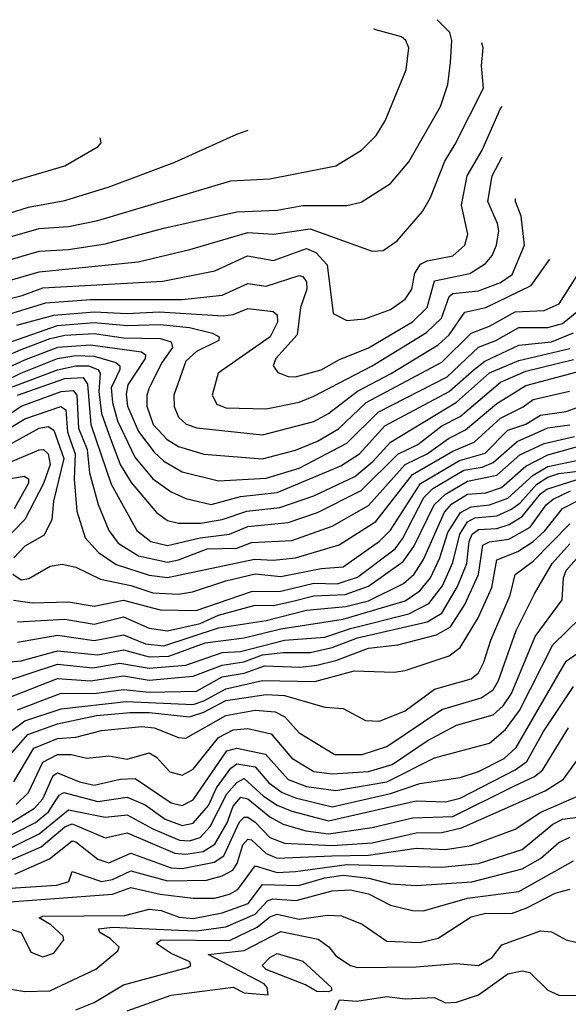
# Model space of a CAD drawing. Extents: x 1173029 to 1307123, y 522559 to 678521.
# Tile 557 of 623: x 1220241 to 1221741, y 668949 to 671642. Entities that reach past the tile are written whole.
import ezdxf

# ---------------------------------------------------------------- set-up
doc = ezdxf.new("R2010")
doc.units = 0

msp = doc.modelspace()

# ---------------------------------------------------------------- linework, layer by layer
at = {"layer": '0CON10XD'}
for points in [[(1220136.7, 670963.3), (1220295, 671008.6), (1220375, 671013.1), (1220475, 671029), (1220635, 671072.1), (1220835, 671116.3), (1220945, 671121.1), (1221015, 671134), (1221135, 671134.2), (1221175, 671143.3), (1221255, 671193.9), (1221305, 671253.6), (1221391.2, 671405), (1221411.2, 671465), (1221418.4, 671525), (1221422.7, 671585), (1221417.3, 671607.3), (1221382.7, 671642.1)], [(1220015, 670991), (1220295, 671071.2), (1220375, 671076.2), (1220455, 671092.7), (1220818.3, 671201.7), (1220925, 671207.1), (1221105, 671242.8), (1221175.2, 671284.8), (1221215.4, 671325), (1221240, 671365), (1221297.5, 671505), (1221304.6, 671565), (1221296.5, 671585), (1221285, 671595.4), (1221215, 671614.5), (1221209.1, 671617.4)], [(1220115, 670900.8), (1220295, 670952.7), (1220565, 670980), (1220706.7, 671013.3), (1220865, 671060.3), (1220935, 671055.8), (1221035, 671070.3), (1221205, 671008.5), (1221235, 671010.5), (1221272.8, 671037.2), (1221342.3, 671117.7), (1221364, 671156), (1221403.5, 671255), (1221431.9, 671301.9), (1221509, 671455), (1221503.8, 671516.2), (1221507.7, 671565), (1221504.6, 671578.9)], [(1220055, 670840.2), (1220247.8, 670887.8), (1220305, 670908.4), (1220632.9, 670927.1), (1220775, 670954.8), (1220863.7, 670996.3), (1220935, 670983.8), (1221025, 671016.6), (1221050.9, 671005), (1221081.2, 670971.2), (1221098.3, 670838.3), (1221135, 670819.2), (1221185, 670824), (1221255, 670849.6), (1221295, 670877.2), (1221313.4, 670905), (1221320.9, 670949.1), (1221336.6, 670973.4), (1221355, 670982.7), (1221425, 670996), (1221458.3, 671025), (1221465.7, 671055), (1221449.2, 671135), (1221464.5, 671215), (1221505, 671285.4), (1221555, 671399.6), (1221559.9, 671405.1)], [(1220005, 671047.2), (1220265, 671129.5), (1220365, 671147.6), (1220485.5, 671184.5), (1220665, 671252.1), (1220835, 671328.9), (1220865.7, 671339.7)], [(1218625.2, 671266.4), (1218665, 671262.8), (1218755, 671263.4), (1218905, 671276), (1219075, 671267.9), (1219119.6, 671249.6), (1219163.2, 671213.2), (1219213.7, 671153.7), (1219255, 671086.8), (1219281.9, 671065), (1219315, 671051.9), (1219372.9, 671042.9), (1219455, 671044.9), (1219535, 671073.8), (1219705, 671102.5), (1219805, 671076.5), (1219985, 671106.2), (1220148, 671162), (1220225, 671201.1), (1220365, 671242.8), (1220456, 671295), (1220464, 671305), (1220462.5, 671315), (1220460.2, 671319.1)], [(1220145, 670816.6), (1220312.5, 670867.5), (1220435, 670876.6), (1220685, 670876.7), (1220795, 670888.7), (1220865, 670920.2), (1220915, 670913), (1221005, 670942.5), (1221015, 670940), (1221025.2, 670925), (1221026.5, 670905), (1221008.5, 670855), (1220999.6, 670780.4), (1220941.8, 670715), (1220933.8, 670695), (1220946.6, 670676.6), (1220975, 670665.9), (1220995.3, 670665.3), (1221065, 670684.8), (1221115, 670712.6), (1221195, 670744.2), (1221315, 670815.8), (1221355.2, 670855), (1221375, 670927.6), (1221471.8, 670948.2), (1221514.2, 670975), (1221532.7, 670997.3), (1221544.4, 671025), (1221550.8, 671065), (1221547.6, 671085), (1221520.5, 671145), (1221532.9, 671215), (1221559.9, 671267.4)], [(1220233.1, 670806.9), (1220335, 670834.3), (1220445, 670842.7), (1220535, 670838.6), (1220622.8, 670842.8), (1220797.6, 670832.4), (1220825, 670835.9), (1220865, 670852.5), (1220934.2, 670844.2), (1220945.2, 670835.2), (1220945.6, 670815), (1220926, 670775), (1220783.4, 670675), (1220767.1, 670615), (1220780.3, 670590.3), (1220805, 670580), (1220915, 670578), (1221005, 670595.6), (1221045, 670612), (1221204.8, 670695.2), (1221353.3, 670786.7), (1221394.4, 670825.6), (1221415, 670884.7), (1221425, 670893), (1221495, 670900.7), (1221555, 670922.8), (1221587.3, 670945), (1221620.7, 671025), (1221611.6, 671105), (1221596.4, 671145), (1221596.2, 671153.2)], [(1220115, 670725.5), (1220344.7, 670805.3), (1220445, 670813.5), (1220535, 670805.6), (1220625, 670808.7), (1220705, 670800.3), (1220768.6, 670785), (1220786.9, 670775), (1220785.6, 670765), (1220725, 670734.4), (1220695, 670708.1), (1220662.6, 670615), (1220663.8, 670583.8), (1220675.3, 670555), (1220695.9, 670535.9), (1220725.5, 670525.5), (1220905, 670506.2), (1221045, 670542.7), (1221085, 670564.5), (1221165, 670626.4), (1221255, 670673.3), (1221385, 670753.1), (1221415, 670780), (1221458, 670842), (1221515, 670854.6), (1221639.2, 670915), (1221689.8, 670987.4)], [(1220135, 670691.5), (1220245, 670740.2), (1220325, 670770.4), (1220365, 670778.8), (1220445, 670783.4), (1220525, 670772.1), (1220625, 670769.9), (1220655, 670761.2), (1220659.2, 670745), (1220631.1, 670705), (1220595.5, 670635), (1220588.7, 670615), (1220589, 670585), (1220605.8, 670535), (1220644.1, 670494.1), (1220675, 670474.8), (1220745, 670453.6), (1220905, 670441.1), (1220995.4, 670465), (1221055, 670489.6), (1221112.8, 670522.8), (1221188.4, 670595), (1221395.2, 670705), (1221475.2, 670784.8), (1221525, 670803.6), (1221595, 670843.1), (1221675, 670846.6), (1221715.3, 670865), (1221795, 670989.5)], [(1220105, 670643.1), (1220255, 670712.1), (1220346, 670746), (1220435, 670752.3), (1220573.8, 670733.8), (1220585.6, 670725), (1220584.1, 670715), (1220536.8, 670643.2), (1220532.4, 670617.6), (1220536, 670585), (1220566, 670516), (1220608.9, 670458.9), (1220634.9, 670434.9), (1220685, 670405.5), (1220785, 670380.3), (1220915, 670388), (1221004.7, 670415), (1221135, 670483.5), (1221221.1, 670568.9), (1221410, 670665), (1221495, 670746.8), (1221543, 670765), (1221605, 670800), (1221685, 670800.2), (1221725, 670811.4), (1221827.4, 670895)], [(1220125, 670616), (1220244.5, 670675.5), (1220345, 670715.5), (1220395, 670723.9), (1220445, 670721.5), (1220504.2, 670704.2), (1220514.8, 670695), (1220514.6, 670685), (1220491.4, 670635), (1220494.7, 670595), (1220508.2, 670545), (1220555.9, 670445.9), (1220605, 670386), (1220655, 670350.6), (1220695, 670332), (1220765, 670316.2), (1220845, 670337.6), (1220945, 670348.9), (1221118.7, 670421.3), (1221169.8, 670455), (1221238.9, 670531.1), (1221415.3, 670624.7), (1221483, 670685), (1221512.1, 670707.9), (1221605, 670752), (1221695, 670761.3), (1221755, 670785.1)], [(1220222.1, 670637.9), (1220345, 670684.6), (1220395, 670695.5), (1220429.6, 670695), (1220454.8, 670685), (1220461.5, 670675), (1220457.7, 670625), (1220464.6, 670565), (1220485, 670508.5), (1220516.1, 670425), (1220546, 670376), (1220615, 670293.7), (1220645, 670272.6), (1220675.2, 670265.2), (1220735.1, 670265.1), (1220795, 670274.7), (1220862.3, 670297.6), (1220952.1, 670307.9), (1221045, 670339.5), (1221157, 670393), (1221206.7, 670433.3), (1221255, 670486.3), (1221435, 670596), (1221525, 670676), (1221605, 670710.2), (1221745, 670742.8)], [(1220235, 670614.6), (1220365, 670660.3), (1220415, 670663.2), (1220427.1, 670645), (1220435.4, 670535), (1220491.7, 670371.7), (1220561.7, 670245), (1220600, 670215), (1220645, 670204.1), (1220735, 670225.1), (1220815, 670234.9), (1220865, 670256), (1220975, 670267.1), (1221055, 670294.3), (1221175, 670354.6), (1221275, 670453.8), (1221329.7, 670480.3), (1221395, 670531), (1221445, 670556.6), (1221555, 670650.2), (1221625, 670680.6), (1221755, 670712.8)], [(1220155, 670523.3), (1220245, 670584.7), (1220355, 670625.4), (1220387.5, 670627.5), (1220397.8, 670615), (1220402.5, 670525), (1220426, 670466), (1220432.2, 670402.2), (1220456.1, 670316.1), (1220484.9, 670244.9), (1220510.6, 670210.6), (1220565.6, 670175.6), (1220645, 670158.5), (1220675, 670164.2), (1220753.6, 670195), (1220835, 670196.7), (1220875, 670212.1), (1220985, 670217.5), (1221095, 670257.1), (1221195, 670313.7), (1221295, 670425.3), (1221355, 670454.4), (1221413.3, 670496.7), (1221460, 670520), (1221545, 670592.7), (1221625, 670641.5), (1221765, 670678.9)], [(1220125, 670470.6), (1220255, 670550.5), (1220354.2, 670584.2), (1220367.6, 670575), (1220372, 670515), (1220380.3, 670490.3), (1220393.3, 670455), (1220390.3, 670385), (1220397.3, 670297.3), (1220420, 670225), (1220457, 670185), (1220505, 670152.2), (1220595, 670122.9), (1220645, 670116.4), (1220883.1, 670166.9), (1220935, 670163.3), (1220995, 670170.5), (1221114, 670206), (1221215, 670269.8), (1221315, 670397.8), (1221425, 670461.5), (1221483.8, 670486.2), (1221555, 670552.2), (1221617.2, 670582.8), (1221645, 670603.1), (1221743.9, 670626.1)], [(1220223, 670125), (1220245, 670110), (1220266.7, 670113.3), (1220325, 670147.5), (1220357, 670153), (1220395, 670144.8), (1220461.8, 670111.8), (1220545, 670094.5), (1220605, 670074.2), (1220675, 670070.9), (1220713.3, 670076.7), (1220805, 670107.4), (1220885, 670126.1), (1220955, 670119.1), (1221065, 670140.8), (1221125, 670145.4), (1221225, 670215.4), (1221255, 670245.6), (1221336.5, 670373.5), (1221443.7, 670436.3), (1221513.3, 670456.7), (1221575, 670519), (1221625, 670536), (1221665, 670560.4), (1221735, 670570.6), (1221765, 670581.1)], [(1220153, 670447), (1220295, 670524.9), (1220318.9, 670528.9), (1220335, 670518.9), (1220361.9, 670441.9), (1220333.4, 670325), (1220329.6, 670275), (1220308, 670232), (1220255, 670201.6), (1220225, 670170)], [(1220224, 670054), (1220275, 670047.1), (1220375, 670049.4), (1220445, 670037.8), (1220525, 670054.7), (1220625, 670027.6), (1220723.6, 670026.4), (1220875, 670078.3), (1220955, 670079.2), (1221045, 670100.5), (1221109.1, 670099.1), (1221165, 670117.2), (1221267.4, 670195), (1221287.6, 670222.4), (1221346.1, 670335), (1221370.6, 670359.5), (1221455, 670410), (1221505, 670418.3), (1221535, 670430.5), (1221601.3, 670488.7), (1221685, 670525.3), (1221745, 670534)], [(1220235, 669994.6), (1220365, 670002.6), (1220445, 669989.1), (1220525, 670008.4), (1220595, 669977.8), (1220645, 669970.7), (1220735, 669990.8), (1220785, 670013), (1220885, 670040.3), (1220935, 670039.7), (1220988.2, 670051.8), (1221045, 670066.3), (1221130.6, 670069.4), (1221195, 670092.6), (1221289.8, 670160.2), (1221318.7, 670201.3), (1221373.9, 670315), (1221405.3, 670344.7), (1221465, 670379.7), (1221545, 670396.1), (1221608.1, 670451.9), (1221675, 670482.7), (1221757.6, 670502.4)], [(1220235, 669939.5), (1220345, 669959), (1220445, 669944.1), (1220479.4, 669950.6), (1220525, 669959.7), (1220585.4, 669935), (1220635, 669929.4), (1220785, 669978.4), (1220915, 669999.1), (1221025, 670026.7), (1221133.1, 670036.9), (1221195, 670052.6), (1221289.9, 670100.1), (1221319.6, 670125), (1221345, 670165.2), (1221402.7, 670295), (1221422.6, 670317.4), (1221465, 670344.3), (1221515, 670348), (1221557.7, 670362.3), (1221625, 670420.6), (1221685, 670451.5), (1221825, 670491.3)], [(1220077.1, 670373), (1220295, 670465.9), (1220306.7, 670466.7), (1220318.8, 670455), (1220324.3, 670425), (1220306.2, 670373.8), (1220255.2, 670275), (1220195, 670213.4)], [(1220175, 669882.2), (1220245, 669888.7), (1220345, 669916.1), (1220455.3, 669904.7), (1220525, 669918.6), (1220595, 669899.4), (1220649.3, 669900.7), (1220748, 669938), (1220855, 669950.9), (1220955, 669976.3), (1221125, 670002.5), (1221295, 670052.9), (1221335, 670079.9), (1221363.7, 670115), (1221389.6, 670170.4), (1221411, 670239), (1221446.1, 670293.9), (1221475, 670309.5), (1221525, 670314.7), (1221575, 670333.7), (1221644.2, 670395.8), (1221685, 670420.2), (1221785, 670441.1)], [(1220195, 669830), (1220345, 669878.9), (1220441.1, 669868.9), (1220515, 669881.6), (1220595, 669868.6), (1220695, 669876.9), (1220795, 669910.8), (1220845, 669913.7), (1220965, 669944.8), (1221075, 669952.8), (1221145, 669977.2), (1221305, 670016.6), (1221359.2, 670045), (1221396.4, 670093.6), (1221425, 670157.1), (1221443.9, 670235), (1221465, 670268.9), (1221485, 670279.3), (1221545, 670285.4), (1221585, 670303), (1221609.2, 670320.8), (1221655, 670371.7), (1221685, 670390.5), (1221715, 670400.6), (1221775, 670408.1)], [(1220205.5, 669785.5), (1220345, 669840.4), (1220435, 669833.3), (1220525, 669847.3), (1220595, 669835.1), (1220715, 669846.6), (1220795, 669876.8), (1220854.2, 669885.8), (1220905, 669904.6), (1220961.5, 669911.5), (1221035, 669910.8), (1221095, 669924.5), (1221165, 669951.4), (1221355, 669995.3), (1221395, 670019.2), (1221438.1, 670091.9), (1221463.7, 670155), (1221470.1, 670215), (1221477.9, 670235), (1221495, 670247.5), (1221545, 670250.6), (1221578.6, 670261.4), (1221615, 670282.9), (1221664.3, 670345), (1221682, 670358), (1221865, 670416.3)], [(1220195, 670383.1), (1220253.5, 670393.5), (1220265, 670386.2), (1220265, 670374.7), (1220226.3, 670303.7)], [(1220235, 669753.9), (1220355, 669800.3), (1220445, 669798.9), (1220525, 669810.3), (1220595, 669802.8), (1220725, 669805.1), (1220795, 669844.7), (1220855, 669854.2), (1220910, 669875), (1221008.7, 669871.3), (1221053.1, 669876.9), (1221105, 669889.3), (1221195, 669922.7), (1221275, 669932.1), (1221380.8, 669959.2), (1221418.6, 669981.4), (1221457.7, 670042.3), (1221495.4, 670124.6), (1221507.1, 670205), (1221525, 670214), (1221578.4, 670221.6), (1221636, 670254), (1221680.1, 670315), (1221699.1, 670330.9), (1221746.8, 670353.2)], [(1220165, 669658), (1220255.7, 669724.3), (1220355, 669757.2), (1220532.7, 669777.3), (1220715, 669768.9), (1220745, 669778.6), (1220805, 669811.8), (1220905, 669834.3), (1221047.9, 669832.1), (1221155, 669861.4), (1221265, 669857.4), (1221295, 669861.6), (1221415, 669901.9), (1221445.1, 669924.9), (1221494.1, 670005.9), (1221531.3, 670088.7), (1221545.2, 670165), (1221602.8, 670187.2), (1221645, 670214.4), (1221676.5, 670243.5), (1221725.2, 670305), (1221775, 670330.7)], [(1220195, 669608.4), (1220263.3, 669686.7), (1220345, 669715.9), (1220451.5, 669738.5), (1220543.4, 669746.6), (1220595, 669747.3), (1220705, 669735.4), (1220745, 669747.7), (1220805, 669779.9), (1220915, 669796.5), (1220965, 669793.7), (1221075, 669761.6), (1221125, 669757.9), (1221186, 669725), (1221225, 669723.2), (1221295, 669751.7), (1221375, 669810.7), (1221475, 669839.5), (1221495, 669855.3), (1221510.2, 669885), (1221528.6, 669945), (1221581.7, 670068.3), (1221595.8, 670124.2), (1221645, 670160.9), (1221745, 670263.1)], [(1220225, 669557.5), (1220280.4, 669649.6), (1220345, 669675.5), (1220395, 669679.2), (1220465, 669697.7), (1220575, 669708.6), (1220608.9, 669705), (1220675, 669679.1), (1220695, 669677.1), (1220805, 669739.1), (1220885, 669753.5), (1220939.3, 669749.3), (1220966.1, 669735), (1221005, 669691.4), (1221102.4, 669632.4), (1221177.6, 669632.4), (1221245, 669653.9), (1221395.1, 669754.9), (1221502.6, 669787.4), (1221535, 669809), (1221550, 669835), (1221598.5, 669971.5), (1221648.2, 670071.8), (1221696.9, 670155), (1221745, 670208.2)], [(1220231.7, 669495), (1220265, 669527.8), (1220305, 669611.6), (1220345, 669631.9), (1220382.3, 669632.3), (1220425, 669622.1), (1220485, 669628.4), (1220535, 669619.1), (1220595, 669636.3), (1220615.1, 669625.1), (1220651.5, 669585), (1220685, 669575.2), (1220715, 669591.9), (1220785, 669678.6), (1220825, 669699.3), (1220865, 669703.3), (1220928.6, 669688.6), (1220985, 669622.1), (1221045, 669586), (1221095, 669579.6), (1221195, 669585.7), (1221258.9, 669605), (1221355, 669669.3), (1221435, 669712), (1221535, 669740.2), (1221562.7, 669765), (1221585, 669799.3), (1221650, 669955), (1221723.7, 670055), (1221727.8, 670115), (1221734.9, 670135), (1221769.4, 670175)], [(1220205, 669438.1), (1220282.2, 669485), (1220305, 669511.3), (1220333, 669575), (1220345, 669582.4), (1220405, 669557), (1220445, 669548.5), (1220515.5, 669564.5), (1220556.8, 669566.8), (1220655, 669500.3), (1220685, 669492.6), (1220715, 669508.4), (1220807.9, 669642.1), (1220835, 669649.3), (1220913.4, 669633.4), (1220975, 669563.6), (1221025, 669544.3), (1221105, 669533.8), (1221245, 669557.5), (1221375, 669623), (1221525, 669663.1), (1221569.2, 669700.8), (1221607.2, 669752.8), (1221698.3, 669931.7), (1221773.9, 670006.1)], [(1220185, 669395.6), (1220284.2, 669445.8), (1220320.4, 669475), (1220349.5, 669520.5), (1220361.9, 669528.1), (1220455, 669503.6), (1220535, 669515.4), (1220584.4, 669494.4), (1220638.6, 669455), (1220685, 669437.8), (1220715.4, 669444.6), (1220756.9, 669493.1), (1220779.1, 669540.9), (1220818.4, 669595), (1220835, 669606.6), (1220885, 669598.5), (1220922.4, 669555), (1220958.4, 669528.4), (1220995, 669513.3), (1221095, 669489.2), (1221255, 669525.9), (1221335, 669552.8), (1221445, 669569.3), (1221495, 669585.5), (1221565, 669620.9), (1221598.6, 669651.4), (1221735, 669887.5), (1221803.8, 669936.2)], [(1220175, 669356.9), (1220294.6, 669415.4), (1220375, 669481), (1220475, 669460.8), (1220535, 669466.8), (1220605, 669429.1), (1220677.7, 669397.7), (1220705, 669396.2), (1220734.6, 669405.4), (1220762, 669435), (1220807.7, 669525), (1220835, 669555.9), (1220855, 669566.1), (1220907.9, 669517.9), (1220945, 669493.6), (1220985, 669476.9), (1221085, 669450.5), (1221325, 669505.5), (1221405, 669502.8), (1221445, 669512.3), (1221595, 669590.1), (1221626.9, 669613.1), (1221672.7, 669695), (1221755, 669818.3)], [(1220181.8, 669328.2), (1220300, 669380), (1220365, 669434.5), (1220385, 669442.7), (1220475, 669404.1), (1220535, 669418.3), (1220665, 669362.2), (1220695, 669359.4), (1220742.9, 669367.1), (1220775, 669386.8), (1220808.6, 669445), (1220825, 669490.7), (1220845.8, 669515), (1220865, 669511), (1220925, 669461.3), (1220961.2, 669441.2), (1221022.9, 669422.9), (1221085, 669415.3), (1221205, 669432.7), (1221315, 669458.6), (1221425, 669462.8), (1221594, 669546), (1221648.3, 669571.7), (1221670.3, 669589.7), (1221741, 669705)], [(1220228.5, 669305), (1220322.8, 669347.2), (1220385, 669395.7), (1220395, 669393.7), (1220455, 669346.3), (1220485, 669336.2), (1220545, 669361.9), (1220655, 669322.1), (1220685, 669320.3), (1220772.4, 669337.6), (1220799.5, 669355), (1220842.2, 669447.8), (1220855, 669460.9), (1220865, 669460.8), (1220885, 669447.3), (1220925, 669405.1), (1220965, 669389.2), (1221095, 669382.9), (1221205, 669390.8), (1221325, 669418.1), (1221395, 669418.9), (1221448.4, 669431.6), (1221677.7, 669532.4), (1221727.8, 669565), (1221775, 669630)], [(1220215, 669266.2), (1220342.5, 669275), (1220375.6, 669285), (1220385, 669311.9), (1220465, 669285.1), (1220495, 669289.8), (1220545, 669313.8), (1220645, 669286.2), (1220751.6, 669288.4), (1220795, 669300.5), (1220823.9, 669316.1), (1220835.7, 669334.3), (1220851.6, 669385), (1220865, 669400.5), (1220875, 669398.6), (1220915, 669361), (1220945, 669349), (1221094.8, 669355.2), (1221195, 669356.5), (1221325, 669375.8), (1221405, 669372.2), (1221475, 669383.1), (1221595, 669428.3), (1221665.9, 669474.1), (1221770.1, 669519.9)], [(1220165.2, 669225.2), (1220495, 669250), (1220545, 669268.2), (1220625, 669250), (1220715, 669239), (1220775, 669239), (1220815, 669249.7), (1220837.3, 669262.7), (1220885, 669328), (1220945, 669309.2), (1220995, 669311.9), (1221135, 669331.7), (1221395, 669324.4), (1221495, 669333.7), (1221615, 669372.4), (1221698.8, 669441.2), (1221725, 669454.9), (1221885, 669476.5)], [(1220175, 669168.5), (1220245.5, 669145), (1220271.7, 669091.7), (1220305, 669079), (1220335, 669088.9), (1220361.7, 669125), (1220360, 669135), (1220326.5, 669166.5), (1220294.6, 669185), (1220305, 669189.7), (1220528.4, 669191.6), (1220595, 669209.5), (1220628.1, 669205), (1220676.9, 669186.9), (1220715, 669183.1), (1220795, 669199.2), (1220865.7, 669224.3), (1220905, 669276.7), (1221003.7, 669273.7), (1221075.4, 669294.7), (1221125, 669301.7), (1221195.7, 669294.3), (1221255, 669278.6), (1221325, 669274.2), (1221476.6, 669283.4), (1221615, 669319.3), (1221665, 669347.8), (1221715, 669391.4), (1221745, 669405.8)], [(1220195, 668994.2), (1220255, 668983.8), (1220323.9, 668986.1), (1220449.2, 669045), (1220510, 669095), (1220512.9, 669105), (1220488.7, 669128.7), (1220460.3, 669145), (1220457.1, 669155), (1220495, 669160.1), (1220675, 669151.2), (1220725, 669149.5), (1220805, 669161.1), (1220885, 669195.5), (1220918.4, 669231.6), (1220932.6, 669237.4), (1220997.3, 669232.7), (1221095, 669259.2), (1221145, 669261.9), (1221195, 669251.4), (1221255, 669219.7), (1221315, 669205.2), (1221345, 669204.4), (1221465, 669238.8), (1221605, 669257.4), (1221755, 669341.7)], [(1220395, 668933.4), (1220445, 668954), (1220525, 669002.3), (1220700.2, 669049.8), (1220709.1, 669055), (1220706.4, 669065), (1220655, 669088.1), (1220614, 669115), (1220628, 669125), (1220815, 669123.2), (1220890, 669160), (1220925, 669187.9), (1220945, 669195.5), (1221005, 669181.9), (1221082.5, 669192.5), (1221121, 669191), (1221177.7, 669167.8), (1221245, 669121.4), (1221335, 669117.8), (1221385, 669130), (1221475, 669188.5), (1221515, 669197.8), (1221585, 669197.2), (1221627.6, 669212.4), (1221705, 669252.6), (1221745, 669263.4)], [(1220535, 668931), (1220655, 668973.7), (1220825, 668996.1), (1220855, 668979.8), (1220920.8, 668975), (1220917.9, 668995), (1220909.4, 669005), (1220756.4, 669085), (1220855, 669095.9), (1220955, 669147.6), (1221057, 669127), (1221086.5, 669106.5), (1221105, 669081.6), (1221145, 669055.3), (1221165, 669049.5), (1221325, 669050.9), (1221435, 669060.6), (1221495, 669055.3), (1221532.7, 669077.3), (1221558.7, 669111.3), (1221665, 669150), (1221695, 669146.9), (1221735, 669125.6), (1221795, 669110.5)], [(1221085, 668983.2), (1221053.5, 668983.5), (1221022, 669002), (1220915, 669043.6), (1220903.8, 669055), (1220925, 669077.1), (1220945, 669087.5), (1221015, 669066.4), (1221093.9, 668995), (1221093.4, 668986.6), (1221085, 668983.2)], [(1221103.9, 668933.9), (1221115, 668961.2), (1221162.9, 668957.1), (1221245, 668969.8), (1221295, 668963.4), (1221375, 668967.6), (1221405, 668952.5), (1221435, 668954.3), (1221495, 668974.5), (1221575, 669031.9), (1221615, 669040.2), (1221635.5, 669035.5), (1221685, 668987.5), (1221715, 668974.2), (1221795, 668973.2)]]:
    msp.add_lwpolyline(points, dxfattribs=at)

doc.saveas('drawing.dxf')
